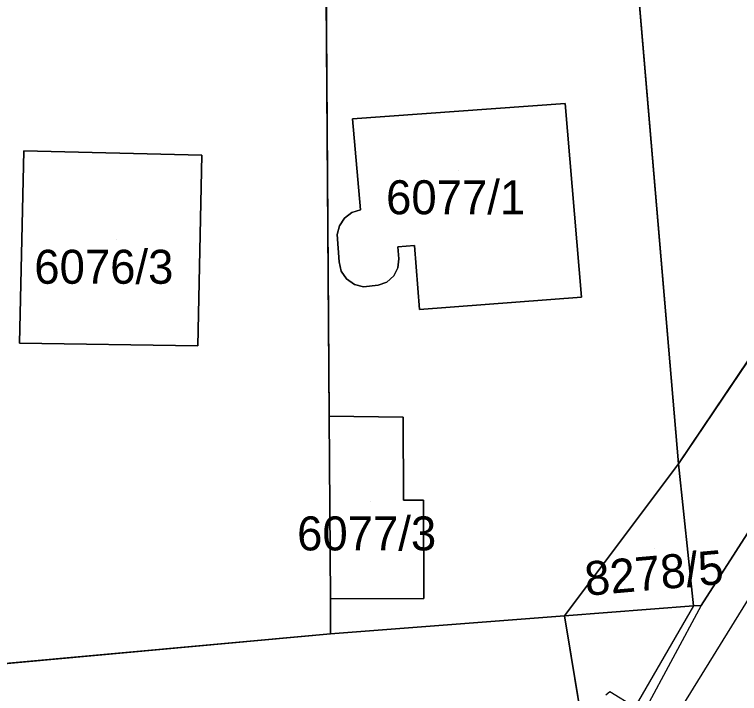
# Model space of a CAD drawing. Extents: x -266199 to -261993, y -1239047 to -1235108.
# Drawn here: x -263924.14 to -263881.5, y -1236667.36 to -1236627.41 of the extents above; entities that cross this region are included whole.
import ezdxf

# ---------------------------------------------------------------- set-up
doc = ezdxf.new("R2010")
doc.units = 0
for name, color, linetype in [('body_kn', 7, 'Continuous'), ('kladpar_druhypozemkov', 7, 'Continuous'), ('kladpar_hranice', 7, 'Continuous'), ('kladpar_parcelnecisla', 7, 'Continuous'), ('kladpar_plochy', 7, 'Continuous'), ('zappar_hrandruhpozemk', 7, 'Continuous')]:
    doc.layers.add(name, color=color, linetype=linetype)

msp = doc.modelspace()

# ---------------------------------------------------------------- linework, layer by layer
at = {"layer": 'body_kn'}
for p, q in [((-263891.75, -1236632.65), (-263891.75, -1236632.65)), ((-263891.75, -1236632.65), (-263891.75, -1236632.65)), ((-263904.26, -1236633.55), (-263904.26, -1236633.55)), ((-263923.59, -1236635.43), (-263923.59, -1236635.43)), ((-263913.13, -1236635.69), (-263913.13, -1236635.69)), ((-263913.13, -1236635.69), (-263913.13, -1236635.69)), ((-263904.3, -1236639.06), (-263904.3, -1236639.06)), ((-263903.79, -1236638.89), (-263903.79, -1236638.89)), ((-263904.73, -1236639.39), (-263904.73, -1236639.39)), ((-263905.03, -1236639.84), (-263905.03, -1236639.84)), ((-263905.16, -1236640.36), (-263905.16, -1236640.36)), ((-263901.59, -1236641.07), (-263901.59, -1236641.07)), ((-263900.61, -1236641), (-263900.61, -1236641)), ((-263905.05, -1236641.95), (-263905.05, -1236641.95)), ((-263901.54, -1236641.78), (-263901.54, -1236641.78)), ((-263904.92, -1236642.5), (-263904.92, -1236642.5)), ((-263901.59, -1236642.31), (-263901.59, -1236642.31)), ((-263904.61, -1236642.96), (-263904.61, -1236642.96)), ((-263901.84, -1236642.79), (-263901.84, -1236642.79)), ((-263904.15, -1236643.29), (-263904.15, -1236643.29)), ((-263903.61, -1236643.43), (-263903.61, -1236643.43)), ((-263902.75, -1236643.34), (-263902.75, -1236643.34)), ((-263902.25, -1236643.15), (-263902.25, -1236643.15)), ((-263890.79, -1236644.03), (-263890.79, -1236644.03)), ((-263900.33, -1236644.76), (-263900.33, -1236644.76)), ((-263923.85, -1236646.75), (-263923.85, -1236646.75)), ((-263913.35, -1236646.91), (-263913.35, -1236646.91)), ((-263905.64, -1236651.04), (-263905.64, -1236651.04)), ((-263905.64, -1236651.04), (-263905.64, -1236651.04)), ((-263901.29, -1236651.1), (-263901.29, -1236651.1)), ((-263901.29, -1236651.1), (-263901.29, -1236651.1)), ((-263885.09, -1236653.85), (-263885.09, -1236653.85)), ((-263885.09, -1236653.85), (-263885.09, -1236653.85)), ((-263901.27, -1236655.99), (-263901.27, -1236655.99)), ((-263900.08, -1236655.98), (-263900.08, -1236655.98)), ((-263905.56, -1236661.79), (-263905.56, -1236661.79)), ((-263900.06, -1236661.76), (-263900.06, -1236661.76)), ((-263884.21, -1236662.21), (-263884.21, -1236662.21)), ((-263884.21, -1236662.21), (-263884.21, -1236662.21)), ((-263883.76, -1236662.18), (-263883.76, -1236662.18)), ((-263883.76, -1236662.18), (-263883.76, -1236662.18)), ((-263891.8, -1236662.79), (-263891.8, -1236662.79)), ((-263905.55, -1236663.85), (-263905.55, -1236663.85)), ((-263905.55, -1236663.85), (-263905.55, -1236663.85)), ((-263889.13, -1236667.26), (-263889.13, -1236667.26))]:
    msp.add_line(p, q, dxfattribs=at)
at = {"layer": 'kladpar_druhypozemkov'}
for p, q in [((-263898.02, -1236636.56), (-263898.02, -1236636.56)), ((-263918.15, -1236640.65), (-263918.15, -1236640.65)), ((-263903.18, -1236656.08), (-263903.18, -1236656.08)), ((-263886.53, -1236658.81), (-263886.53, -1236658.81))]:
    msp.add_line(p, q, dxfattribs=at)
at = {"layer": 'kladpar_hranice'}
for p, q in [((-263891.8, -1236662.79), (-263885.09, -1236653.85)), ((-263905.55, -1236663.85), (-263891.8, -1236662.79)), ((-263891.8, -1236662.79), (-263890.61, -1236669.9)), ((-263890.61, -1236669.9), (-263891.8, -1236662.79))]:
    msp.add_line(p, q, dxfattribs=at)
for points in [[(-263891.8, -1236662.79), (-263884.21, -1236662.21), (-263883.76, -1236662.18), (-263855.91, -1236618.77), (-263857.79, -1236605.66), (-263849.82, -1236608.89), (-263847.85, -1236609.69), (-263838.71, -1236596.56), (-263820.36, -1236571.56), (-263803.78, -1236549.4), (-263802.64, -1236547.8), (-263805.88, -1236545.91), (-263808.37, -1236543.71), (-263797.61, -1236529.86), (-263796.45, -1236528.4), (-263787.26, -1236516.13), (-263784.71, -1236512.7), (-263774.42, -1236499.1), (-263773.29, -1236497.25), (-263762.99, -1236483.76), (-263761.86, -1236482.12), (-263751.19, -1236467.97), (-263749.99, -1236466.25), (-263745.24, -1236459.93)], [(-263906.02, -1236594.12), (-263905.64, -1236651.04), (-263905.56, -1236661.79), (-263905.55, -1236663.85), (-263927.57, -1236665.86), (-263924.31, -1236592.59), (-263906.02, -1236594.12)], [(-263901.29, -1236651.1), (-263905.64, -1236651.04), (-263906.02, -1236594.12), (-263890.25, -1236594.99), (-263889, -1236607.88)], [(-263857.79, -1236605.66), (-263861.64, -1236618.98), (-263885.09, -1236653.85), (-263889, -1236607.88), (-263878.91, -1236617.82)], [(-263857.79, -1236605.66), (-263855.91, -1236618.77), (-263883.76, -1236662.18), (-263884.21, -1236662.21), (-263885.09, -1236653.85)], [(-263885.09, -1236653.85), (-263861.64, -1236618.98), (-263857.79, -1236605.66)], [(-263889, -1236607.88), (-263885.09, -1236653.85), (-263891.8, -1236662.79)], [(-263891.75, -1236632.65), (-263890.79, -1236644.03), (-263900.33, -1236644.76), (-263900.61, -1236641), (-263901.59, -1236641.07), (-263901.54, -1236641.78), (-263901.59, -1236642.31), (-263901.84, -1236642.79), (-263902.25, -1236643.15), (-263902.75, -1236643.34), (-263903.61, -1236643.43), (-263904.15, -1236643.29), (-263904.61, -1236642.96), (-263904.92, -1236642.5), (-263905.05, -1236641.95), (-263905.16, -1236640.36), (-263905.03, -1236639.84), (-263904.73, -1236639.39), (-263904.3, -1236639.06), (-263903.79, -1236638.89), (-263904.26, -1236633.55), (-263891.75, -1236632.65)], [(-263890.79, -1236644.03), (-263891.75, -1236632.65), (-263904.26, -1236633.55), (-263903.79, -1236638.89), (-263904.3, -1236639.06), (-263904.73, -1236639.39), (-263905.03, -1236639.84), (-263905.16, -1236640.36), (-263905.05, -1236641.95), (-263904.92, -1236642.5), (-263904.61, -1236642.96), (-263904.15, -1236643.29), (-263903.61, -1236643.43), (-263902.75, -1236643.34), (-263902.25, -1236643.15), (-263901.84, -1236642.79), (-263901.59, -1236642.31), (-263901.54, -1236641.78), (-263901.59, -1236641.07), (-263900.61, -1236641), (-263900.33, -1236644.76), (-263890.79, -1236644.03)], [(-263913.35, -1236646.91), (-263913.13, -1236635.69), (-263923.59, -1236635.43), (-263923.85, -1236646.75), (-263913.35, -1236646.91)], [(-263913.13, -1236635.69), (-263913.35, -1236646.91), (-263923.85, -1236646.75), (-263923.59, -1236635.43), (-263913.13, -1236635.69)], [(-263905.64, -1236651.04), (-263901.29, -1236651.1), (-263901.27, -1236655.99), (-263900.08, -1236655.98), (-263900.06, -1236661.76), (-263905.56, -1236661.79), (-263905.64, -1236651.04)], [(-263891.8, -1236662.79), (-263905.55, -1236663.85), (-263905.56, -1236661.79), (-263900.06, -1236661.76), (-263900.08, -1236655.98), (-263901.27, -1236655.99), (-263901.29, -1236651.1)], [(-263885.09, -1236653.85), (-263884.21, -1236662.21), (-263891.8, -1236662.79)], [(-263979.29, -1236670.37), (-263963.64, -1236668.85), (-263949.51, -1236667.59), (-263927.57, -1236665.86), (-263905.55, -1236663.85)]]:
    msp.add_lwpolyline(points, dxfattribs=at)
at = {"layer": 'kladpar_plochy'}
for p, q in [((-263905.64, -1236651.04), (-263906.02, -1236594.12)), ((-263906.02, -1236594.12), (-263905.64, -1236651.04)), ((-263889, -1236607.88), (-263885.09, -1236653.85)), ((-263885.09, -1236653.85), (-263889, -1236607.88)), ((-263861.64, -1236618.98), (-263885.09, -1236653.85)), ((-263891.75, -1236632.65), (-263904.26, -1236633.55)), ((-263890.79, -1236644.03), (-263891.75, -1236632.65)), ((-263904.26, -1236633.55), (-263903.79, -1236638.89)), ((-263923.59, -1236635.43), (-263923.85, -1236646.75)), ((-263913.13, -1236635.69), (-263923.59, -1236635.43)), ((-263913.35, -1236646.91), (-263913.13, -1236635.69)), ((-263904.3, -1236639.06), (-263904.73, -1236639.39)), ((-263903.79, -1236638.89), (-263904.3, -1236639.06)), ((-263904.73, -1236639.39), (-263905.03, -1236639.84)), ((-263905.03, -1236639.84), (-263905.16, -1236640.36)), ((-263905.16, -1236640.36), (-263905.05, -1236641.95)), ((-263901.59, -1236641.07), (-263900.61, -1236641)), ((-263901.54, -1236641.78), (-263901.59, -1236641.07)), ((-263900.61, -1236641), (-263900.33, -1236644.76)), ((-263905.05, -1236641.95), (-263904.92, -1236642.5)), ((-263901.59, -1236642.31), (-263901.54, -1236641.78)), ((-263904.92, -1236642.5), (-263904.61, -1236642.96)), ((-263901.84, -1236642.79), (-263901.59, -1236642.31)), ((-263904.61, -1236642.96), (-263904.15, -1236643.29)), ((-263902.25, -1236643.15), (-263901.84, -1236642.79)), ((-263904.15, -1236643.29), (-263903.61, -1236643.43)), ((-263903.61, -1236643.43), (-263902.75, -1236643.34)), ((-263902.75, -1236643.34), (-263902.25, -1236643.15)), ((-263900.33, -1236644.76), (-263890.79, -1236644.03)), ((-263923.85, -1236646.75), (-263913.35, -1236646.91)), ((-263901.29, -1236651.1), (-263905.64, -1236651.04)), ((-263905.64, -1236651.04), (-263905.56, -1236661.79)), ((-263901.27, -1236655.99), (-263901.29, -1236651.1)), ((-263885.09, -1236653.85), (-263891.8, -1236662.79)), ((-263900.08, -1236655.98), (-263901.27, -1236655.99)), ((-263900.06, -1236661.76), (-263900.08, -1236655.98)), ((-263905.56, -1236661.79), (-263900.06, -1236661.76)), ((-263905.55, -1236663.85), (-263905.56, -1236661.79)), ((-263905.56, -1236661.79), (-263905.55, -1236663.85)), ((-263891.8, -1236662.79), (-263905.55, -1236663.85)), ((-263905.55, -1236663.85), (-263927.57, -1236665.86))]:
    msp.add_line(p, q, dxfattribs=at)
for points in [[(-263857.79, -1236605.66), (-263855.91, -1236618.77), (-263883.76, -1236662.18), (-263884.21, -1236662.21), (-263885.09, -1236653.85), (-263861.64, -1236618.98)], [(-263891.75, -1236632.65), (-263890.79, -1236644.03), (-263900.33, -1236644.76), (-263900.61, -1236641), (-263901.59, -1236641.07), (-263901.54, -1236641.78), (-263901.59, -1236642.31), (-263901.84, -1236642.79), (-263902.25, -1236643.15), (-263902.75, -1236643.34), (-263903.61, -1236643.43), (-263904.15, -1236643.29), (-263904.61, -1236642.96), (-263904.92, -1236642.5), (-263905.05, -1236641.95), (-263905.16, -1236640.36), (-263905.03, -1236639.84), (-263904.73, -1236639.39), (-263904.3, -1236639.06), (-263903.79, -1236638.89), (-263904.26, -1236633.55)], [(-263913.13, -1236635.69), (-263913.35, -1236646.91), (-263923.85, -1236646.75), (-263923.59, -1236635.43)], [(-263905.64, -1236651.04), (-263901.29, -1236651.1), (-263901.27, -1236655.99), (-263900.08, -1236655.98), (-263900.06, -1236661.76), (-263905.56, -1236661.79)], [(-263885.09, -1236653.85), (-263884.21, -1236662.21), (-263891.8, -1236662.79)], [(-263905.55, -1236663.85), (-263891.8, -1236662.79), (-263890.61, -1236669.9), (-263898.4, -1236668.61), (-263900.46, -1236668.35), (-263900.58, -1236668.36), (-263921.92, -1236670.12), (-263925.22, -1236670.39), (-263948.55, -1236672.48), (-263949.18, -1236672.54), (-263949.33, -1236673.03), (-263959.09, -1236679.96), (-263963.16, -1236676.25), (-263965.62, -1236674.01), (-263973.97, -1236671.79), (-263979.29, -1236670.37), (-263963.64, -1236668.85), (-263949.51, -1236667.59), (-263927.57, -1236665.86)]]:
    msp.add_lwpolyline(points, close=True, dxfattribs=at)
msp.add_lwpolyline([(-263917.91, -1236716.05), (-263923.04, -1236710.78), (-263923.29, -1236710.52), (-263921.9, -1236710.55), (-263921.23, -1236710.63), (-263919.11, -1236710.47), (-263917.06, -1236709.96), (-263915.17, -1236709.09), (-263913.39, -1236707.91), (-263911.82, -1236706.53), (-263910.39, -1236704.98), (-263909.14, -1236703.32), (-263908.36, -1236702.07), (-263890.32, -1236673.01), (-263892.04, -1236671.93), (-263890.61, -1236669.9), (-263891.8, -1236662.79), (-263884.21, -1236662.21), (-263883.76, -1236662.18), (-263855.91, -1236618.77)], dxfattribs=at)
at = {"layer": 'zappar_hrandruhpozemk'}
for p, q in [((-263871.43, -1236646.26), (-263888.43, -1236673.87)), ((-263883.76, -1236662.18), (-263887.28, -1236668.73))]:
    msp.add_line(p, q, dxfattribs=at)
msp.add_lwpolyline([(-263884.21, -1236662.21), (-263887.66, -1236668.16), (-263889.13, -1236667.26), (-263889.36, -1236667.46)], dxfattribs=at)

# ---------------------------------------------------------------- texts
at = {"layer": 'kladpar_parcelnecisla'}
for s, p in [('6077/1', (-263902.287, -1236639.16)), ('6076/3', (-263922.977, -1236643.25)), ('6077/3', (-263907.519, -1236658.94))]:
    msp.add_text(s, height=2, dxfattribs=at).set_placement(p)
msp.add_text('8278/5', height=2, rotation=5, dxfattribs=at).set_placement((-263890.521, -1236661.613))

doc.saveas('drawing.dxf')
